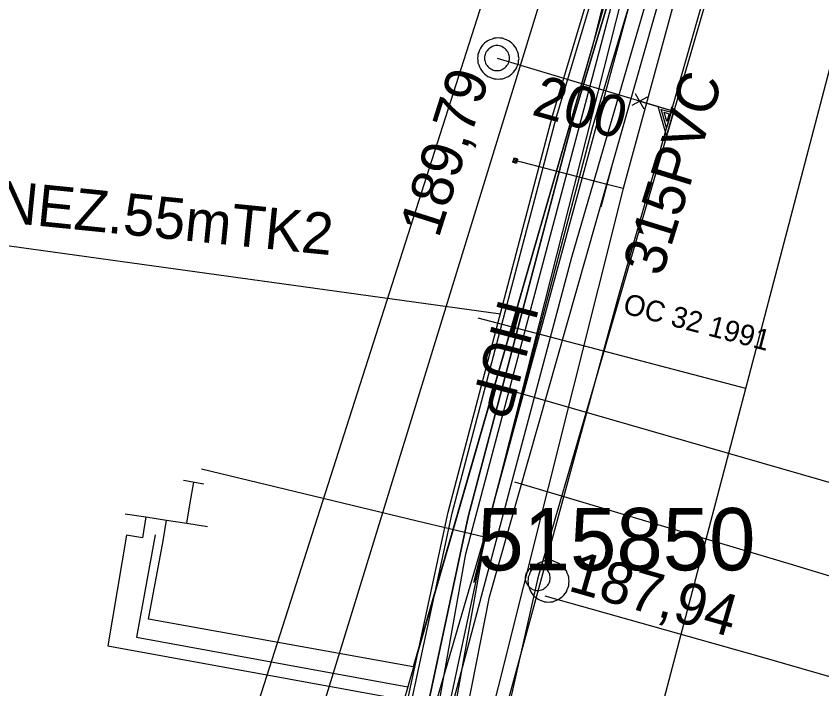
# Model space of a CAD drawing. Extents: x -746464 to -745690, y -1051581 to -1049993.
# Drawn here: x -746123.17 to -746103.78, y -1050721.32 to -1050705.13 of the extents above; entities that cross this region are included whole.
import ezdxf

# ---------------------------------------------------------------- set-up
doc = ezdxf.new("R2010")
doc.units = 0
for name, color, linetype in [('04_CETIN_neprovozovane', 7, 'Continuous'), ('04_CETIN_sdelovaci_podzem', 7, 'Continuous'), ('37_TVNET_sdelovaci_televizni kabely', 7, 'Continuous'), ('45_Eltodo_napajeci_kabel_NN', 7, 'Continuous'), ('45_Eltodo_popisy', 7, 'Continuous'), ('45_Eltodo_vedeni_NN_zemni', 7, 'Continuous'), ('48_Prazs_plynarenska_STL', 7, 'Continuous'), ('48_Prazs_plynarenska_STL_popisy', 7, 'Continuous'), ('51_PVaK_kanal_jednotna_neoverena poloha_pripojka', 7, 'Continuous'), ('51_PVaK_kanal_jednotna_overena poloha_rad', 7, 'Continuous'), ('51_PVaK_kanal_objekty', 7, 'Continuous'), ('51_PVaK_kanal_popisy', 7, 'Continuous'), ('51_PVaK_vodovod_chranicky_objekty', 7, 'Continuous'), ('51_PVaK_vodovod_NEPROVOZUJE PVK_neoverene poloha', 7, 'Continuous'), ('55_PREdi_chranicky', 7, 'Continuous'), ('55_PREdi_NN', 7, 'Continuous'), ('55_PREdi_NN_popisy', 7, 'Continuous'), ('55_PREdi_NN_pripojovaci_misto', 7, 'Continuous'), ('55_PREdi_stavby_popisy', 7, 'Continuous'), ('55_PREdi_VN', 7, 'Continuous'), ('55_PREdi_ZRUSENE_elektro', 7, 'Continuous')]:
    doc.layers.add(name, color=color, linetype=linetype)

msp = doc.modelspace()

# ---------------------------------------------------------------- linework, layer by layer
at = {"layer": '04_CETIN_neprovozovane'}
msp.add_lwpolyline([(-746122.86, -1050802.08), (-746120.21, -1050779.57), (-746117.76, -1050758.96), (-746115.41, -1050737.5), (-746111.78, -1050719.1), (-746081.26, -1050611.75), (-746077.75, -1050600.04)], dxfattribs=at)
at = {"layer": '04_CETIN_sdelovaci_podzem'}
for points in [[(-746111.9, -1050717.67), (-746107.93, -1050703.08), (-746106.55, -1050696.56), (-746105.53, -1050691.58), (-746096.68, -1050660.58)], [(-746113.52, -1050717.28), (-746117.58, -1050716.3), (-746118.71, -1050716.03)], [(-746111.9, -1050717.67), (-746113.52, -1050717.28)], [(-746113.59, -1050722.81), (-746113.28, -1050722.38), (-746111.9, -1050717.67)]]:
    msp.add_lwpolyline(points, dxfattribs=at)
at = {"layer": '37_TVNET_sdelovaci_televizni kabely'}
for points in [[(-745984.595, -1050626.363), (-746079.15, -1050602.616), (-746117.902, -1050728.62), (-746140.499, -1050964.785), (-746150.343, -1051014.385), (-746134.374, -1051025.766), (-746053.56, -1051028.358)], [(-746118.296, -1050724.621), (-746094.89, -1050651.467), (-746102.801, -1050648.936)]]:
    msp.add_lwpolyline(points, dxfattribs=at)
at = {"layer": '45_Eltodo_napajeci_kabel_NN'}
msp.add_lwpolyline([(-746120.222, -1050780.456), (-746117.893, -1050761.331), (-746115.771, -1050739.469), (-746111.954, -1050718.14), (-746112.159, -1050718.76), (-746102.169, -1050679.37), (-746100.421, -1050672.083), (-746096.865, -1050659.485), (-746093.587, -1050648.313), (-746077.373, -1050597.206), (-746063.594, -1050600.606), (-746044.898, -1050606.017), (-746045.886, -1050609.461)], dxfattribs=at)
at = {"layer": '45_Eltodo_vedeni_NN_zemni'}
for points in [[(-746112.348, -1050718.07), (-746106.788, -1050697.143)], [(-746116.168, -1050739.414), (-746112.348, -1050718.07)]]:
    msp.add_lwpolyline(points, dxfattribs=at)
at = {"layer": '48_Prazs_plynarenska_STL'}
for points in [[(-746115.164, -1050775.276), (-746114.581, -1050769.606), (-746114.401, -1050767.848), (-746113.67, -1050760.737), (-746113.57, -1050759.76), (-746112.697, -1050753.167), (-746110.88, -1050739.44), (-746109.5, -1050728.87), (-746105.616, -1050714.089), (-746102.18, -1050701.01), (-746092.81, -1050669.78), (-746086.791, -1050645.246), (-746082.87, -1050630.67), (-746075.19, -1050609.92), (-746073.343, -1050606.911), (-746072.119, -1050604.92)], [(-746105.616, -1050714.089), (-746112.051, -1050712.398)]]:
    msp.add_lwpolyline(points, dxfattribs=at)
at = {"layer": '51_PVaK_kanal_jednotna_neoverena poloha_pripojka'}
msp.add_line((-746111.6, -1050706.14), (-746107.349, -1050707.417), dxfattribs=at)
at = {"layer": '51_PVaK_kanal_jednotna_overena poloha_rad'}
msp.add_line((-746110.62, -1050718.65), (-746112.75, -1050728.12), dxfattribs=at)
msp.add_lwpolyline([(-746104.26, -1050696.81), (-746107.349, -1050707.417), (-746110.62, -1050718.65)], dxfattribs=at)
at = {"layer": '51_PVaK_kanal_objekty'}
for p, q in [((-746108.351, -1050707.276), (-746107.978, -1050707.072)), ((-746108.06, -1050707.369), (-746108.264, -1050707.001))]:
    msp.add_line(p, q, dxfattribs=at)
for points in [[(-746111.07, -1050706.15), (-746111.08, -1050706.1), (-746111.08, -1050706.05), (-746111.1, -1050706), (-746111.12, -1050705.95), (-746111.14, -1050705.9), (-746111.17, -1050705.86), (-746111.2, -1050705.82), (-746111.24, -1050705.78), (-746111.28, -1050705.75), (-746111.32, -1050705.72), (-746111.37, -1050705.7), (-746111.42, -1050705.68), (-746111.47, -1050705.66), (-746111.52, -1050705.66), (-746111.57, -1050705.65), (-746111.62, -1050705.66), (-746111.67, -1050705.66), (-746111.72, -1050705.68), (-746111.77, -1050705.7), (-746111.82, -1050705.72), (-746111.86, -1050705.75), (-746111.9, -1050705.78), (-746111.94, -1050705.82), (-746111.97, -1050705.86), (-746112, -1050705.9), (-746112.02, -1050705.95), (-746112.04, -1050706), (-746112.06, -1050706.05), (-746112.06, -1050706.1), (-746112.07, -1050706.15), (-746112.06, -1050706.2), (-746112.06, -1050706.25), (-746112.04, -1050706.3), (-746112.02, -1050706.35), (-746112, -1050706.4), (-746111.97, -1050706.44), (-746111.94, -1050706.48), (-746111.9, -1050706.52), (-746111.86, -1050706.55), (-746111.82, -1050706.58), (-746111.77, -1050706.6), (-746111.72, -1050706.62), (-746111.67, -1050706.64), (-746111.62, -1050706.64), (-746111.57, -1050706.65), (-746111.52, -1050706.64), (-746111.47, -1050706.64), (-746111.42, -1050706.62), (-746111.37, -1050706.6), (-746111.32, -1050706.58), (-746111.28, -1050706.55), (-746111.24, -1050706.52), (-746111.2, -1050706.48), (-746111.17, -1050706.44), (-746111.14, -1050706.4), (-746111.12, -1050706.35), (-746111.1, -1050706.3), (-746111.08, -1050706.25), (-746111.08, -1050706.2), (-746111.07, -1050706.15)], [(-746111.3, -1050706.14), (-746111.3, -1050706.11), (-746111.306, -1050706.08), (-746111.312, -1050706.05), (-746111.324, -1050706.02), (-746111.342, -1050705.99), (-746111.36, -1050705.966), (-746111.378, -1050705.942), (-746111.402, -1050705.918), (-746111.426, -1050705.9), (-746111.45, -1050705.882), (-746111.48, -1050705.864), (-746111.51, -1050705.852), (-746111.54, -1050705.846), (-746111.57, -1050705.84), (-746111.6, -1050705.84), (-746111.63, -1050705.84), (-746111.66, -1050705.846), (-746111.69, -1050705.852), (-746111.72, -1050705.864), (-746111.75, -1050705.882), (-746111.774, -1050705.9), (-746111.798, -1050705.918), (-746111.822, -1050705.942), (-746111.84, -1050705.966), (-746111.858, -1050705.99), (-746111.876, -1050706.02), (-746111.888, -1050706.05), (-746111.894, -1050706.08), (-746111.9, -1050706.11), (-746111.9, -1050706.14), (-746111.9, -1050706.17), (-746111.894, -1050706.2), (-746111.888, -1050706.23), (-746111.876, -1050706.26), (-746111.858, -1050706.29), (-746111.84, -1050706.314), (-746111.822, -1050706.338), (-746111.798, -1050706.362), (-746111.774, -1050706.38), (-746111.75, -1050706.398), (-746111.72, -1050706.416), (-746111.69, -1050706.428), (-746111.66, -1050706.434), (-746111.63, -1050706.44), (-746111.6, -1050706.44), (-746111.57, -1050706.44), (-746111.54, -1050706.434), (-746111.51, -1050706.428), (-746111.48, -1050706.416), (-746111.45, -1050706.398), (-746111.426, -1050706.38), (-746111.402, -1050706.362), (-746111.378, -1050706.338), (-746111.36, -1050706.314), (-746111.342, -1050706.29), (-746111.324, -1050706.26), (-746111.312, -1050706.23), (-746111.306, -1050706.2), (-746111.3, -1050706.17), (-746111.3, -1050706.14)], [(-746108.167, -1050707.177), (-746107.351, -1050707.415), (-746107.52, -1050707.998), (-746107.719, -1050707.308)], [(-746107.65, -1050707.375), (-746107.412, -1050707.444), (-746107.52, -1050707.816), (-746107.649, -1050707.371)], [(-746107.576, -1050707.443), (-746107.457, -1050707.477), (-746107.513, -1050707.668), (-746107.575, -1050707.439)], [(-746109.86, -1050718.73), (-746109.87, -1050718.68), (-746109.87, -1050718.63), (-746109.89, -1050718.58), (-746109.91, -1050718.53), (-746109.93, -1050718.48), (-746109.96, -1050718.44), (-746109.99, -1050718.4), (-746110.03, -1050718.36), (-746110.07, -1050718.33), (-746110.11, -1050718.3), (-746110.16, -1050718.28), (-746110.21, -1050718.26), (-746110.26, -1050718.24), (-746110.31, -1050718.24), (-746110.36, -1050718.23), (-746110.41, -1050718.24), (-746110.46, -1050718.24), (-746110.51, -1050718.26), (-746110.56, -1050718.28), (-746110.61, -1050718.3), (-746110.65, -1050718.33), (-746110.69, -1050718.36), (-746110.73, -1050718.4), (-746110.76, -1050718.44), (-746110.79, -1050718.48), (-746110.81, -1050718.53), (-746110.83, -1050718.58), (-746110.85, -1050718.63), (-746110.85, -1050718.68), (-746110.86, -1050718.73), (-746110.85, -1050718.78), (-746110.85, -1050718.83), (-746110.83, -1050718.88), (-746110.81, -1050718.93), (-746110.79, -1050718.98), (-746110.76, -1050719.02), (-746110.73, -1050719.06), (-746110.69, -1050719.1), (-746110.65, -1050719.13), (-746110.61, -1050719.16), (-746110.56, -1050719.18), (-746110.51, -1050719.2), (-746110.46, -1050719.22), (-746110.41, -1050719.22), (-746110.36, -1050719.23), (-746110.31, -1050719.22), (-746110.26, -1050719.22), (-746110.21, -1050719.2), (-746110.16, -1050719.18), (-746110.11, -1050719.16), (-746110.07, -1050719.13), (-746110.03, -1050719.1), (-746109.99, -1050719.06), (-746109.96, -1050719.02), (-746109.93, -1050718.98), (-746109.91, -1050718.93), (-746109.89, -1050718.88), (-746109.87, -1050718.83), (-746109.87, -1050718.78), (-746109.86, -1050718.73)], [(-746110.32, -1050718.65), (-746110.32, -1050718.62), (-746110.326, -1050718.59), (-746110.332, -1050718.56), (-746110.344, -1050718.53), (-746110.362, -1050718.5), (-746110.38, -1050718.476), (-746110.398, -1050718.452), (-746110.422, -1050718.428), (-746110.446, -1050718.41), (-746110.47, -1050718.392), (-746110.5, -1050718.374), (-746110.53, -1050718.362), (-746110.56, -1050718.356), (-746110.59, -1050718.35), (-746110.62, -1050718.35), (-746110.65, -1050718.35), (-746110.68, -1050718.356), (-746110.71, -1050718.362), (-746110.74, -1050718.374), (-746110.77, -1050718.392), (-746110.794, -1050718.41), (-746110.818, -1050718.428), (-746110.842, -1050718.452), (-746110.86, -1050718.476), (-746110.878, -1050718.5), (-746110.896, -1050718.53), (-746110.908, -1050718.56), (-746110.914, -1050718.59), (-746110.92, -1050718.62), (-746110.92, -1050718.65), (-746110.92, -1050718.68), (-746110.914, -1050718.71), (-746110.908, -1050718.74), (-746110.896, -1050718.77), (-746110.878, -1050718.8), (-746110.86, -1050718.824), (-746110.842, -1050718.848), (-746110.818, -1050718.872), (-746110.794, -1050718.89), (-746110.77, -1050718.908), (-746110.74, -1050718.926), (-746110.71, -1050718.938), (-746110.68, -1050718.944), (-746110.65, -1050718.95), (-746110.62, -1050718.95), (-746110.59, -1050718.95), (-746110.56, -1050718.944), (-746110.53, -1050718.938), (-746110.5, -1050718.926), (-746110.47, -1050718.908), (-746110.446, -1050718.89), (-746110.422, -1050718.872), (-746110.398, -1050718.848), (-746110.38, -1050718.824), (-746110.362, -1050718.8), (-746110.344, -1050718.77), (-746110.332, -1050718.74), (-746110.326, -1050718.71), (-746110.32, -1050718.68), (-746110.32, -1050718.65)]]:
    msp.add_lwpolyline(points, dxfattribs=at)
at = {"layer": '51_PVaK_vodovod_chranicky_objekty'}
for p, q in [((-746111.222, -1050708.642), (-746111.1, -1050708.571)), ((-746111.222, -1050708.642), (-746111.217, -1050708.623)), ((-746111.197, -1050708.546), (-746111.202, -1050708.565)), ((-746111.197, -1050708.546), (-746111.126, -1050708.668)), ((-746111.197, -1050708.546), (-746111.178, -1050708.551)), ((-746111.1, -1050708.571), (-746111.12, -1050708.566)), ((-746111.1, -1050708.571), (-746111.105, -1050708.59)), ((-746111.222, -1050708.642), (-746111.203, -1050708.647)), ((-746111.126, -1050708.668), (-746111.145, -1050708.663)), ((-746111.126, -1050708.668), (-746111.12, -1050708.648)), ((-746109.09, -1050709.72), (-746108.831, -1050708.72))]:
    msp.add_line(p, q, dxfattribs=at)
msp.add_lwpolyline([(-746111.113, -1050708.619), (-746111.112, -1050708.614), (-746111.111, -1050708.609), (-746111.111, -1050708.604), (-746111.112, -1050708.599), (-746111.113, -1050708.593), (-746111.115, -1050708.589), (-746111.117, -1050708.584), (-746111.12, -1050708.579), (-746111.123, -1050708.575), (-746111.126, -1050708.571), (-746111.13, -1050708.567), (-746111.135, -1050708.564), (-746111.139, -1050708.562), (-746111.144, -1050708.559), (-746111.149, -1050708.558), (-746111.154, -1050708.557), (-746111.159, -1050708.557), (-746111.164, -1050708.556), (-746111.169, -1050708.557), (-746111.175, -1050708.559), (-746111.179, -1050708.561), (-746111.184, -1050708.562), (-746111.189, -1050708.565), (-746111.193, -1050708.568), (-746111.197, -1050708.572), (-746111.201, -1050708.576), (-746111.204, -1050708.58), (-746111.206, -1050708.585), (-746111.209, -1050708.589), (-746111.21, -1050708.594), (-746111.211, -1050708.599), (-746111.211, -1050708.604), (-746111.212, -1050708.609), (-746111.211, -1050708.614), (-746111.209, -1050708.62), (-746111.207, -1050708.625), (-746111.205, -1050708.629), (-746111.203, -1050708.634), (-746111.199, -1050708.638), (-746111.196, -1050708.642), (-746111.192, -1050708.646), (-746111.188, -1050708.649), (-746111.183, -1050708.652), (-746111.179, -1050708.654), (-746111.174, -1050708.655), (-746111.169, -1050708.656), (-746111.164, -1050708.657), (-746111.159, -1050708.657), (-746111.154, -1050708.656), (-746111.148, -1050708.654), (-746111.143, -1050708.653), (-746111.139, -1050708.651), (-746111.134, -1050708.648), (-746111.13, -1050708.645), (-746111.126, -1050708.642), (-746111.122, -1050708.637), (-746111.119, -1050708.633), (-746111.116, -1050708.629), (-746111.114, -1050708.624), (-746111.113, -1050708.619)], dxfattribs=at)
at = {"layer": '51_PVaK_vodovod_NEPROVOZUJE PVK_neoverene poloha'}
for p, q in [((-746108.95, -1050709.18), (-746111.163, -1050708.607)), ((-746108.564, -1050709.28), (-746108.95, -1050709.18))]:
    msp.add_line(p, q, dxfattribs=at)
msp.add_lwpolyline([(-746081.419, -1050615.368), (-746089.682, -1050643.328), (-746097.066, -1050667.122), (-746097.128, -1050667.322), (-746108.564, -1050709.28), (-746112.17, -1050723.67)], dxfattribs=at)
at = {"layer": '55_PREdi_chranicky'}
msp.add_lwpolyline([(-746099.15, -1050668.69), (-746098.675, -1050668.846), (-746100.87, -1050675.512), (-746102.387, -1050681.318), (-746103.889, -1050686.926), (-746105.384, -1050691.978), (-746106.221, -1050696.346), (-746107.647, -1050702.28), (-746109.299, -1050707.795), (-746111.804, -1050717.296), (-746112.801, -1050721.935), (-746113.29, -1050721.83), (-746113.779, -1050721.725), (-746112.776, -1050717.064), (-746110.261, -1050707.525), (-746108.613, -1050702.02), (-746107.199, -1050696.134), (-746106.356, -1050691.742), (-746104.851, -1050686.654), (-746103.353, -1050681.062), (-746101.83, -1050675.228), (-746099.625, -1050668.534), (-746099.15, -1050668.69)], close=True, dxfattribs=at)
at = {"layer": '55_PREdi_NN'}
for points in [[(-746079.707, -1050608.094), (-746081.337, -1050613.521), (-746088.598, -1050639.168), (-746100.883, -1050680.307), (-746109.804, -1050710.935), (-746113.542, -1050724.97), (-746114.797, -1050736.143), (-746116.957, -1050755.942), (-746121.273, -1050791.507), (-746121.329, -1050792.488), (-746122.44, -1050801.822), (-746124.772, -1050826.479), (-746132.514, -1050898.319), (-746135.263, -1050933.408), (-746137.115, -1050954.341), (-746141.612, -1050953.806)], [(-746078.666, -1050608.367), (-746080.547, -1050614.642), (-746087.42, -1050639.673), (-746099.733, -1050680.532), (-746108.682, -1050711.888), (-746112.327, -1050725.235), (-746113.87, -1050737.785), (-746116.087, -1050756.251), (-746119.869, -1050789.369)], [(-746098.651, -1050660.003), (-746096.207, -1050660.716), (-746101.837, -1050679.971), (-746113.618, -1050720.79), (-746119.985, -1050719.64), (-746119.633, -1050717.759), (-746119.556, -1050717.257)], [(-746098.15, -1050660.462), (-746098.433, -1050662.608), (-746104.123, -1050685.115), (-746109.32, -1050705.912), (-746113.746, -1050721.267)], [(-746119.062, -1050717.333), (-746118.986, -1050716.839)], [(-746120.544, -1050717.105), (-746120.05, -1050717.181), (-746119.556, -1050717.257), (-746119.062, -1050717.333), (-746118.567, -1050717.409)], [(-746120.05, -1050717.181), (-746120.127, -1050717.683), (-746120.518, -1050717.621), (-746120.967, -1050720.285), (-746113.702, -1050721.603), (-746114.501, -1050724.567), (-746117.176, -1050724.271)], [(-746119.828, -1050717.614), (-746120.277, -1050720.073), (-746113.746, -1050721.267)], [(-746113.746, -1050721.267), (-746114.449, -1050723.706)]]:
    msp.add_lwpolyline(points, dxfattribs=at)
at = {"layer": '55_PREdi_NN_popisy'}
for points in [[(-746111.628, -1050714.034), (-746102.917, -1050716.543), (-746094.339, -1050719.049)], [(-746111.179, -1050716.333), (-746104.499, -1050718.327), (-746095.292, -1050721.124)], [(-746110.45, -1050719.082), (-746105.27, -1050720.537), (-746096.022, -1050723.199)]]:
    msp.add_lwpolyline(points, dxfattribs=at)
at = {"layer": '55_PREdi_NN_pripojovaci_misto'}
for p, q in [((-746118.653, -1050716.39), (-746119.145, -1050716.303)), ((-746118.986, -1050716.839), (-746118.899, -1050716.347))]:
    msp.add_line(p, q, dxfattribs=at)
at = {"layer": '55_PREdi_stavby_popisy'}
msp.add_lwpolyline([(-746125.608, -1050710.377), (-746124.613, -1050710.477), (-746111.518, -1050712.294)], dxfattribs=at)
at = {"layer": '55_PREdi_VN'}
for points in [[(-746119.82, -1050775.83), (-746119.1, -1050768.57), (-746117.99, -1050758.17), (-746117.59, -1050754.39), (-746116.84, -1050747.88), (-746116.1, -1050741.93), (-746115.26, -1050735.57), (-746115.23, -1050734.58), (-746115.5, -1050733.08), (-746115.04, -1050728.79), (-746113.29, -1050721.83), (-746112.29, -1050717.18), (-746109.78, -1050707.66), (-746108.13, -1050702.15), (-746106.71, -1050696.24), (-746105.87, -1050691.86), (-746104.37, -1050686.79), (-746102.87, -1050681.19), (-746101.35, -1050675.37)], [(-746101.35, -1050675.37), (-746102.87, -1050681.19), (-746104.37, -1050686.79), (-746105.87, -1050691.86), (-746106.71, -1050696.24), (-746108.13, -1050702.15), (-746109.78, -1050707.66), (-746112.29, -1050717.18), (-746113.29, -1050721.83), (-746115.04, -1050728.79), (-746115.5, -1050733.08), (-746115.23, -1050734.58), (-746115.26, -1050735.57), (-746116.1, -1050741.93), (-746116.84, -1050747.88), (-746117.59, -1050754.39), (-746117.99, -1050758.17), (-746119.1, -1050768.57), (-746119.82, -1050775.83)]]:
    msp.add_lwpolyline(points, dxfattribs=at)
at = {"layer": '55_PREdi_ZRUSENE_elektro'}
msp.add_lwpolyline([(-746120.218, -1050775.786), (-746119.498, -1050768.529), (-746118.388, -1050758.128), (-746117.988, -1050754.346), (-746117.237, -1050747.832), (-746116.497, -1050741.879), (-746115.659, -1050735.538), (-746115.631, -1050734.61), (-746115.904, -1050733.094), (-746115.435, -1050728.72), (-746113.68, -1050721.739), (-746112.679, -1050717.087), (-746110.165, -1050707.552), (-746108.516, -1050702.046), (-746107.101, -1050696.156), (-746106.259, -1050691.765), (-746104.755, -1050686.681), (-746103.257, -1050681.088), (-746101.734, -1050675.257)], dxfattribs=at)

# ---------------------------------------------------------------- texts
at = {"layer": '45_Eltodo_popisy'}
msp.add_text('515850', height=1.5, dxfattribs=at).set_placement((-746112.074, -1050718.466))
at = {"layer": '48_Prazs_plynarenska_STL_popisy'}
for s, height, rotation, p in [('OC 32 1991', 0.5, 345.2766, (-746108.596, -1050712.272)), ('HUP', 1, 255.28, (-746111.551, -1050711.898))]:
    msp.add_text(s, height=height, rotation=rotation, dxfattribs=at).set_placement(p)
at = {"layer": '51_PVaK_kanal_popisy'}
for s, rotation, p in [('189,79', 72.388, (-746113.007, -1050710.495)), ('315PVC', 72.7642, (-746107.638, -1050711.423)), ('200', 344.2801, (-746110.795, -1050707.494)), ('187,94', 344.0237, (-746109.918, -1050718.946))]:
    msp.add_text(s, height=1, rotation=rotation, dxfattribs=at).set_placement(p)
at = {"layer": '55_PREdi_stavby_popisy'}
msp.add_text('1xNEZ.55mTK2', height=1, rotation=354.2534, dxfattribs=at).set_placement((-746125.061, -1050709.93))

doc.saveas('drawing.dxf')
